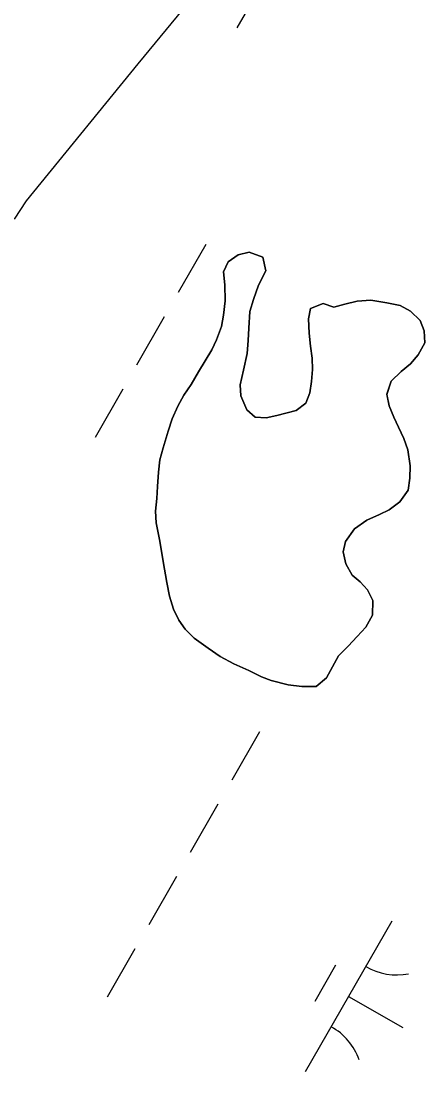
# Model space of a CAD drawing. Extents: x 3930721 to 3950824, y 220441 to 242861.
# Drawn here: x 3944987.8 to 3945103.8, y 232070.5 to 232372.8 of the extents above; entities that cross this region are included whole.
import ezdxf

# ---------------------------------------------------------------- set-up
doc = ezdxf.new("R2010")
doc.units = 0
for name, color, linetype in [('V-SITE-VEGE', 7, 'Continuous'), ('V-TOPO-SHOR', 7, 'Continuous'), ('V-WETL-SWMP', 7, 'Continuous')]:
    doc.layers.add(name, color=color, linetype=linetype)

msp = doc.modelspace()

# ---------------------------------------------------------------- linework, layer by layer
at = {"layer": 'V-SITE-VEGE'}
msp.add_lwpolyline([(3945051.6, 232397.38), (3945021.35, 232360.57), (3944991.32, 232323.72), (3944989.3, 232321.1), (3944985.77, 232315.87)], dxfattribs=at)
at = {"layer": 'V-TOPO-SHOR'}
for points in [[(3945066.85, 232260.76), (3945069.61, 232262.92), (3945070.72, 232265.88), (3945071.18, 232269.15), (3945071.47, 232272.6), (3945071.44, 232275.87), (3945070.91, 232279.3), (3945070.55, 232283.06), (3945070.34, 232287.15), (3945070.97, 232290.1), (3945074.56, 232291.61), (3945077.68, 232290.5), (3945080.78, 232291.35), (3945084.37, 232292.21), (3945088.29, 232292.57), (3945092.89, 232291.8), (3945096.66, 232291.02), (3945099.62, 232289.41), (3945102.43, 232286.66), (3945103.61, 232283.72), (3945103.81, 232280.29), (3945101.88, 232276.83), (3945099.61, 232274.19), (3945097.02, 232272.04), (3945094.1, 232269.22), (3945092.83, 232265.44), (3945093.51, 232262.18), (3945094.86, 232258.92), (3945096.2, 232255.98), (3945097.7, 232252.73), (3945098.88, 232249.46), (3945099.58, 232244.89), (3945099.45, 232241.29), (3945099, 232237.84), (3945096.58, 232234.54), (3945093.49, 232232.22), (3945090.72, 232230.88), (3945087.14, 232229.21), (3945083.56, 232226.72), (3945080.98, 232223.09), (3945080.35, 232220.14), (3945081.04, 232216.71), (3945082.88, 232213.45), (3945085.19, 232211.51), (3945087.34, 232209.24), (3945088.84, 232206.15), (3945088.72, 232201.89), (3945086.79, 232198.43), (3945084.36, 232195.79), (3945081.77, 232192.98), (3945079.02, 232190.17), (3945077.25, 232187.04), (3945075.48, 232183.91), (3945072.56, 232181.43), (3945068.47, 232181.39), (3945064.53, 232181.84), (3945059.61, 232183.1), (3945056.82, 232184.21), (3945053.2, 232185.98), (3945048.92, 232187.9), (3945044.97, 232189.99), (3945041.51, 232192.41), (3945037.55, 232195.31), (3945034.91, 232197.91), (3945033.08, 232200.51), (3945031.57, 232203.6), (3945030.39, 232207.36), (3945029.7, 232211.28), (3945028.65, 232217.32), (3945027.61, 232223.21), (3945026.58, 232228.43), (3945026.38, 232231.87), (3945026.83, 232235.48), (3945026.96, 232238.91), (3945027.25, 232243.01), (3945027.7, 232246.61), (3945028.65, 232250.06), (3945030.07, 232254.82), (3945031.18, 232258.44), (3945032.78, 232262.05), (3945034.55, 232265.18), (3945036.65, 232268.31), (3945038.74, 232271.94), (3945040.67, 232275.07), (3945042.61, 232278.2), (3945043.89, 232281.15), (3945045.32, 232284.93), (3945045.94, 232288.22), (3945046.39, 232292.31), (3945046.35, 232296.9), (3945045.98, 232300.65), (3945047.26, 232303.61), (3945050.19, 232305.61), (3945053.29, 232306.3), (3945057.23, 232304.86), (3945058.09, 232300.94), (3945056, 232296.83), (3945054.57, 232292.72), (3945053.46, 232289.27), (3945053.18, 232284.52), (3945053.06, 232280.92)], [(3945053.06, 232280.92), (3945052.77, 232277.15), (3945051.67, 232272.4), (3945050.73, 232268.13), (3945050.93, 232265.02), (3945052.6, 232260.95), (3945055.08, 232258.84), (3945058.19, 232258.71), (3945061.29, 232259.4), (3945066.85, 232260.76)]]:
    msp.add_lwpolyline(points, dxfattribs=at)
at = {"layer": 'V-WETL-SWMP'}
for p, q in [((3945074.64, 232414.3), (3945049.79, 232370.91)), ((3945040.85, 232308.58), (3945032.89, 232294.7)), ((3945050.19, 232305.61), (3945047.26, 232303.61)), ((3945053.29, 232306.3), (3945050.19, 232305.61)), ((3945057.23, 232304.86), (3945053.29, 232306.3)), ((3945058.09, 232300.94), (3945057.23, 232304.86)), ((3945047.26, 232303.61), (3945045.98, 232300.66)), ((3945056, 232296.83), (3945058.09, 232300.94)), ((3945045.98, 232300.66), (3945046.35, 232296.9)), ((3945046.35, 232296.9), (3945046.39, 232292.31)), ((3945054.57, 232292.72), (3945056, 232296.83)), ((3945046.39, 232292.31), (3945045.94, 232288.22)), ((3945053.46, 232289.27), (3945054.57, 232292.72)), ((3945084.37, 232292.21), (3945080.78, 232291.35)), ((3945088.29, 232292.57), (3945084.37, 232292.21)), ((3945092.89, 232291.8), (3945088.29, 232292.57)), ((3945053.18, 232284.52), (3945053.46, 232289.27)), ((3945070.97, 232290.11), (3945070.34, 232287.15)), ((3945074.55, 232291.61), (3945070.97, 232290.11)), ((3945077.68, 232290.5), (3945074.55, 232291.61)), ((3945080.78, 232291.35), (3945077.68, 232290.5)), ((3945096.66, 232291.02), (3945092.89, 232291.8)), ((3945099.62, 232289.41), (3945096.66, 232291.02)), ((3945102.43, 232286.66), (3945099.62, 232289.41)), ((3945028.92, 232287.76), (3945020.97, 232273.87)), ((3945045.94, 232288.22), (3945045.32, 232284.93)), ((3945070.34, 232287.15), (3945070.55, 232283.06)), ((3945103.61, 232283.72), (3945102.43, 232286.66)), ((3945045.32, 232284.93), (3945043.89, 232281.16)), ((3945053.05, 232280.92), (3945053.18, 232284.52)), ((3945070.55, 232283.06), (3945070.91, 232279.3)), ((3945103.81, 232280.29), (3945103.61, 232283.72)), ((3945043.89, 232281.16), (3945042.6, 232278.2)), ((3945052.77, 232277.15), (3945053.05, 232280.92)), ((3945101.88, 232276.83), (3945103.81, 232280.29)), ((3945042.6, 232278.2), (3945040.67, 232275.07)), ((3945051.67, 232272.39), (3945052.77, 232277.15)), ((3945070.91, 232279.3), (3945071.44, 232275.87)), ((3945099.61, 232274.19), (3945101.88, 232276.83)), ((3945040.67, 232275.07), (3945038.74, 232271.94)), ((3945071.44, 232275.87), (3945071.47, 232272.6)), ((3945097.02, 232272.04), (3945099.61, 232274.19)), ((3945038.74, 232271.94), (3945036.65, 232268.31)), ((3945050.73, 232268.13), (3945051.67, 232272.39)), ((3945071.47, 232272.6), (3945071.18, 232269.15)), ((3945094.1, 232269.22), (3945097.02, 232272.04)), ((3945036.65, 232268.31), (3945034.55, 232265.18)), ((3945050.92, 232265.02), (3945050.73, 232268.13)), ((3945071.18, 232269.15), (3945070.72, 232265.88)), ((3945092.83, 232265.45), (3945094.1, 232269.22)), ((3945016.99, 232266.93), (3945009.04, 232253.05)), ((3945034.55, 232265.18), (3945032.78, 232262.05)), ((3945052.6, 232260.95), (3945050.92, 232265.02)), ((3945070.72, 232265.88), (3945069.61, 232262.92)), ((3945093.51, 232262.18), (3945092.83, 232265.45)), ((3945032.78, 232262.05), (3945031.18, 232258.44)), ((3945069.61, 232262.92), (3945066.85, 232260.76)), ((3945094.86, 232258.92), (3945093.51, 232262.18)), ((3945055.08, 232258.84), (3945052.6, 232260.95)), ((3945058.19, 232258.71), (3945055.08, 232258.84)), ((3945061.29, 232259.4), (3945058.19, 232258.71)), ((3945066.85, 232260.76), (3945061.29, 232259.4)), ((3945096.2, 232255.98), (3945094.86, 232258.92)), ((3945031.18, 232258.44), (3945030.07, 232254.82)), ((3945097.7, 232252.73), (3945096.2, 232255.98)), ((3945030.07, 232254.82), (3945028.65, 232250.06)), ((3945098.88, 232249.46), (3945097.7, 232252.73)), ((3945028.65, 232250.06), (3945027.7, 232246.61)), ((3945027.7, 232246.61), (3945027.25, 232243.01)), ((3945099.58, 232244.89), (3945098.88, 232249.46)), ((3945099.45, 232241.29), (3945099.58, 232244.89)), ((3945027.25, 232243.01), (3945026.96, 232238.91)), ((3945099, 232237.84), (3945099.45, 232241.29)), ((3945026.96, 232238.91), (3945026.83, 232235.48)), ((3945096.58, 232234.54), (3945099, 232237.84)), ((3945026.83, 232235.48), (3945026.38, 232231.87)), ((3945093.49, 232232.22), (3945096.58, 232234.54)), ((3945026.38, 232231.87), (3945026.58, 232228.43)), ((3945090.72, 232230.88), (3945093.49, 232232.22)), ((3945026.58, 232228.43), (3945027.61, 232223.21)), ((3945083.56, 232226.72), (3945087.14, 232229.21)), ((3945087.14, 232229.21), (3945090.72, 232230.88)), ((3945080.98, 232223.09), (3945083.56, 232226.72)), ((3945027.61, 232223.21), (3945028.65, 232217.32)), ((3945080.35, 232220.14), (3945080.98, 232223.09)), ((3945081.04, 232216.71), (3945080.35, 232220.14)), ((3945028.65, 232217.32), (3945029.7, 232211.28)), ((3945082.88, 232213.45), (3945081.04, 232216.71)), ((3945085.19, 232211.51), (3945082.88, 232213.45)), ((3945029.7, 232211.28), (3945030.39, 232207.36)), ((3945087.34, 232209.24), (3945085.19, 232211.51)), ((3945030.39, 232207.36), (3945031.57, 232203.6)), ((3945088.84, 232206.15), (3945087.34, 232209.24)), ((3945088.72, 232201.89), (3945088.84, 232206.15)), ((3945031.57, 232203.6), (3945033.08, 232200.51)), ((3945086.79, 232198.43), (3945088.72, 232201.89)), ((3945033.08, 232200.51), (3945034.91, 232197.91)), ((3945084.36, 232195.79), (3945086.79, 232198.43)), ((3945034.91, 232197.91), (3945037.55, 232195.31)), ((3945037.55, 232195.31), (3945041.51, 232192.41)), ((3945081.77, 232192.98), (3945084.36, 232195.79)), ((3945041.51, 232192.41), (3945044.97, 232189.99)), ((3945079.02, 232190.17), (3945081.77, 232192.98)), ((3945044.97, 232189.99), (3945048.92, 232187.9)), ((3945075.48, 232183.91), (3945079.02, 232190.17)), ((3945048.92, 232187.9), (3945053.2, 232185.98)), ((3945053.2, 232185.98), (3945056.82, 232184.21)), ((3945056.82, 232184.21), (3945059.61, 232183.1)), ((3945059.61, 232183.1), (3945064.53, 232181.84)), ((3945072.56, 232181.43), (3945075.48, 232183.91)), ((3945064.53, 232181.84), (3945068.47, 232181.39)), ((3945068.47, 232181.39), (3945072.56, 232181.43)), ((3945056.29, 232168.37), (3945048.34, 232154.48)), ((3945044.36, 232147.54), (3945036.41, 232133.66)), ((3945032.43, 232126.71), (3945024.48, 232112.83)), ((3945094.26, 232113.87), (3945069.41, 232070.48)), ((3945020.51, 232105.89), (3945012.56, 232092)), ((3945078.12, 232101.21), (3945072.16, 232090.8)), ((3945081.84, 232092.17), (3945097.46, 232083.23))]:
    msp.add_line(p, q, dxfattribs=at)
for centre, start, end in [((3945095.77, 232116.02), 239.4279, 280.9715), ((3945068.32, 232068.09), 19.4279, 60.9715)]:
    msp.add_arc(centre, 17.62, start, end, dxfattribs=at)

doc.saveas('drawing.dxf')
